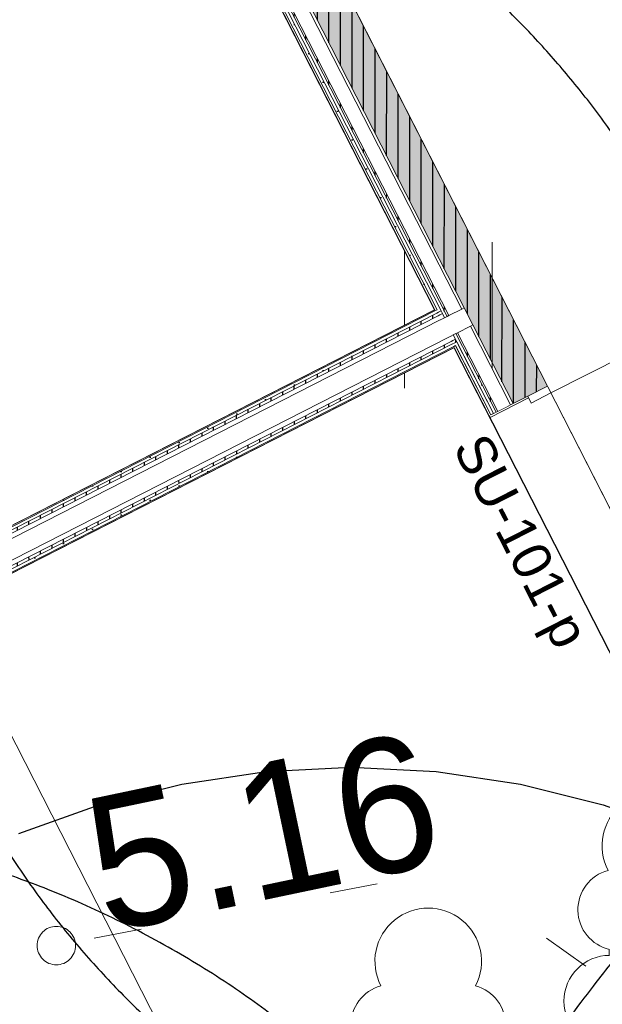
# Model space of a CAD drawing. Header units: metres. Extents: x 538891 to 1080079, y 6588829 to 13178720.
# Tile 691 of 1056: x 539901 to 539904, y 6589204 to 6589209. Entities that reach past the tile are written whole.
import ezdxf

# ---------------------------------------------------------------- set-up
doc = ezdxf.new("R2010")
doc.units = ezdxf.units.M
doc.header["$LTSCALE"] = 0.4
doc.linetypes.add('KOLVIK', pattern=[3.125, 0.625, -2.5])
doc.linetypes.add('Triple Dashed', pattern=[92.604163, 66.145831, -26.458332])
for name, color, linetype in [('AR', 7, 'Continuous'), ('DENDRO', 7, 'Continuous'), ('GEO', 7, 'Continuous')]:
    doc.layers.add(name, color=color, linetype=linetype)
doc.styles.add('Arial', font='arial.ttf')
doc.styles.add('HK Explorer Book', font='txt')
pattern_1 = [(0, (0, 0), (0, 0.075), [1e-05, -0.07499])]
pattern_2 = [(90, (0, 0), (-0.06, 0), [])]

# ---------------------------------------------------------------- blocks, each defined once
blk = doc.blocks.new('LEHTP1')
at = {"color": 252, "linetype": 'Continuous', "lineweight": 9, "true_color": 0x888888}
for p, q in [((-0.48, 1.96), (-0.48, 1.9)), ((0.48, 1.96), (0.48, 1.9)), ((0.48, 0.95), (-0.48, 0.95)), ((0, 0), (0, 0.95)), ((0.76, 0), (0, 0))]:
    blk.add_line(p, q, dxfattribs=at)
for centre, radius, start, end in [((0, 3.04), 0.554, 332.5799, 207.4201), ((-0.38, 2.375), 0.425, 105.2441, 257.079), ((0.38, 2.375), 0.425, 282.921, 74.7559), ((-0.475, 1.425), 0.475, 90, 270), ((0.475, 1.425), 0.475, 270, 90)]:
    blk.add_arc(centre, radius, start, end, dxfattribs=at)
blk = doc.blocks.new('HEIN')
at = {"color": 7, "linetype": 'Continuous', "lineweight": 9}
for p, q in [((-0.455, 0.761), (-0.455, -0.761)), ((0.455, 0.761), (0.455, -0.761))]:
    blk.add_line(p, q, dxfattribs=at)

msp = doc.modelspace()

# ---------------------------------------------------------------- linework, layer by layer
at = {"layer": 'AR', "color": 9, "linetype": 'Continuous', "lineweight": 9, "true_color": 0xc9c5ab, "flags": 128}
msp.add_lwpolyline([(539920.2388, 6589226.8317), (539904.7542, 6589218.9284), (539904.7549, 6589218.927), (539903.9087, 6589218.4951), (539899.2583, 6589216.1239), (539901.2849, 6589212.1533), (539901.6435, 6589211.4507), (539906.6914, 6589201.5605), (539903.1287, 6589199.7421), (539905.1062, 6589195.8676), (539912.5119, 6589199.6474), (539921.3346, 6589204.1506)], dxfattribs=at)
at = {"layer": 'AR', "color": 7, "linetype": 'Continuous', "lineweight": 9, "flags": 128}
msp.add_lwpolyline([(539920.2388, 6589226.8317), (539904.7542, 6589218.9284), (539904.7549, 6589218.927), (539903.9087, 6589218.4951), (539899.2583, 6589216.1239), (539901.2849, 6589212.1533), (539901.6435, 6589211.4507), (539906.6914, 6589201.5605), (539903.1287, 6589199.7421), (539905.1062, 6589195.8676), (539912.5119, 6589199.6474), (539921.3346, 6589204.1506)], dxfattribs=at)
at = {"layer": 'AR', "color": 253, "linetype": 'Continuous', "lineweight": 25, "true_color": 0x989db8, "flags": 128}
for points in [[(539900.3673, 6589213.2032), (539893.8474, 6589209.8754), (539896.7115, 6589204.2641), (539903.2313, 6589207.5918)], [(539899.7142, 6589198.3811), (539902.885, 6589199.9995), (539906.234, 6589201.7088), (539903.3314, 6589207.3959), (539896.8115, 6589204.0681)]]:
    msp.add_lwpolyline(points, close=True, dxfattribs=at)
at = {"layer": 'AR', "color": 7, "linetype": 'Continuous', "lineweight": 9, "flags": 128}
for points in [[(539900.3673, 6589213.2032), (539893.8474, 6589209.8754), (539896.7115, 6589204.2641), (539903.2313, 6589207.5918)], [(539899.7142, 6589198.3811), (539902.885, 6589199.9995), (539906.234, 6589201.7088), (539903.3314, 6589207.3959), (539896.8115, 6589204.0681)]]:
    msp.add_lwpolyline(points, close=True, dxfattribs=at)
at = {"layer": 'DENDRO', "color": 82, "linetype": 'Continuous', "lineweight": 25, "true_color": 0x33cc00, "flags": 128}
msp.add_lwpolyline([(539901.0668, 6589204.8667), (539901.4842, 6589205.016), (539901.9141, 6589205.1237), (539902.3526, 6589205.1888), (539902.7953, 6589205.2105), (539903.238, 6589205.1888), (539903.6765, 6589205.1237), (539904.1064, 6589205.016), (539904.5238, 6589204.8667), (539904.9245, 6589204.6772), (539905.3046, 6589204.4493), (539905.6607, 6589204.1853), (539905.9891, 6589203.8876), (539906.2867, 6589203.5592), (539906.5508, 6589203.2032), (539906.7787, 6589202.823), (539906.9682, 6589202.4223), (539907.1175, 6589202.005), (539907.2252, 6589201.575), (539907.2902, 6589201.1366), (539907.312, 6589200.6938), (539907.2902, 6589200.2511), (539907.2252, 6589199.8127)], dxfattribs=at)
at = {"layer": 'DENDRO', "color": 30, "linetype": 'Continuous', "lineweight": 25, "true_color": 0xff7f00}
for points in [[(539906.518, 6589202.9189), (539905.3568, 6589202.4966), (539902.9154, 6589202.9171), (539901.0093, 6589204.4902), (539900.1493, 6589206.7942), (539900.5657, 6589209.2118), (539902.1471, 6589211.0953), (539904.4696, 6589211.9399), (539906.911, 6589211.5194), (539908.817, 6589209.9464), (539909.6771, 6589207.6424), (539909.2606, 6589205.2247), (539907.6793, 6589203.3412), (539906.518, 6589202.9189)], [(539900.2164, 6589203.3489), (539899.4326, 6589204.0302), (539898.4991, 6589206.0158), (539898.4499, 6589208.0922), (539899.2982, 6589209.7032), (539900.8166, 6589210.4171), (539902.5983, 6589210.0426), (539904.1659, 6589208.68), (539905.0994, 6589206.6944), (539905.1486, 6589204.618), (539904.3004, 6589203.007), (539902.782, 6589202.2931), (539901.0003, 6589202.6676), (539900.2164, 6589203.3489)]]:
    msp.add_open_spline(points, degree=2, dxfattribs=at)
at = {"layer": 'DENDRO', "color": 25, "linetype": 'Continuous', "lineweight": 25, "true_color": 0x995f4c}
msp.add_open_spline([(539909.0133, 6589206.4397), (539909.0059, 6589206.449), (539908.9984, 6589206.4583), (539908.8303, 6589206.6725), (539908.0329, 6589206.7592), (539907.1401, 6589206.4823), (539906.4488, 6589206.1529), (539905.7127, 6589205.687), (539905.0017, 6589205.1175), (539904.3862, 6589204.5008), (539903.6808, 6589203.5874), (539903.3609, 6589202.6865), (539903.4341, 6589202.2209), (539903.6158, 6589201.9387), (539903.991, 6589201.7965), (539904.5268, 6589201.7428), (539905.4197, 6589202.0196), (539906.111, 6589202.349), (539906.8471, 6589202.8149), (539907.5581, 6589203.3844), (539908.1736, 6589204.0011), (539908.6455, 6589204.6034), (539909.1724, 6589205.5509), (539909.1595, 6589206.2418), (539909.0282, 6589206.4212), (539909.0207, 6589206.4304), (539909.0133, 6589206.4397)], degree=2, knots=[0, 0, 0, 0.002071, 0.002071, 0.049471, 0.09687, 0.14427, 0.19167, 0.239069, 0.286469, 0.333868, 0.381268, 0.428668, 0.476067, 0.523467, 0.570866, 0.618266, 0.665666, 0.713065, 0.760465, 0.807864, 0.855264, 0.902664, 0.950063, 0.997463, 0.997463, 1, 1, 1], dxfattribs=at)
msp.add_open_spline([(539901.8207, 6589202.1825), (539901.2913, 6589202.3046), (539900.2111, 6589202.8626), (539899.3992, 6589203.5848), (539899.073, 6589204.2778), (539899.3199, 6589204.7557), (539900.0738, 6589204.8907), (539901.1327, 6589204.6464), (539902.2128, 6589204.0884), (539903.0247, 6589203.3662), (539903.3509, 6589202.6733), (539903.104, 6589202.1953), (539902.3501, 6589202.0603), (539901.8207, 6589202.1825)], degree=2, dxfattribs=at)
at = {"layer": 'GEO', "color": 252, "linetype": 'KOLVIK', "lineweight": 9, "true_color": 0x888888, "flags": 128}
msp.add_lwpolyline([(539898.484, 6589194.3938), (539903.328, 6589195.138), (539906.58, 6589196.407), (539907.1162, 6589200.8591), (539905.771, 6589202.935), (539903.308, 6589204.677), (539901.262, 6589204.283), (539898.737, 6589200.131), (539897.4185, 6589198.9886), (539897.1787, 6589197.9302)], dxfattribs=at)
at = {"layer": 'GEO', "color": 8, "linetype": 'Continuous', "lineweight": 9, "true_color": 0x7d7d7d, "flags": 128}
msp.add_lwpolyline([(539901.362, 6589204.283), (539901.3615, 6589204.2732), (539901.3601, 6589204.2635), (539901.3577, 6589204.254), (539901.3544, 6589204.2447), (539901.3502, 6589204.2359), (539901.3451, 6589204.2274), (539901.3393, 6589204.2196), (539901.3327, 6589204.2123), (539901.3254, 6589204.2057), (539901.3176, 6589204.1999), (539901.3091, 6589204.1948), (539901.3003, 6589204.1906), (539901.291, 6589204.1873), (539901.2815, 6589204.1849), (539901.2718, 6589204.1835), (539901.262, 6589204.183), (539901.2522, 6589204.1835), (539901.2425, 6589204.1849), (539901.233, 6589204.1873), (539901.2237, 6589204.1906), (539901.2149, 6589204.1948), (539901.2064, 6589204.1999), (539901.1986, 6589204.2057), (539901.1913, 6589204.2123), (539901.1847, 6589204.2196), (539901.1789, 6589204.2274), (539901.1738, 6589204.2359), (539901.1696, 6589204.2447), (539901.1663, 6589204.254), (539901.1639, 6589204.2635), (539901.1625, 6589204.2732), (539901.162, 6589204.283), (539901.1625, 6589204.2928), (539901.1639, 6589204.3025), (539901.1663, 6589204.312), (539901.1696, 6589204.3213), (539901.1738, 6589204.3301), (539901.1789, 6589204.3386), (539901.1847, 6589204.3464), (539901.1913, 6589204.3537), (539901.1986, 6589204.3603), (539901.2064, 6589204.3661), (539901.2149, 6589204.3712), (539901.2237, 6589204.3754), (539901.233, 6589204.3787), (539901.2425, 6589204.3811), (539901.2522, 6589204.3825), (539901.262, 6589204.383), (539901.2718, 6589204.3825), (539901.2815, 6589204.3811), (539901.291, 6589204.3787), (539901.3003, 6589204.3754), (539901.3091, 6589204.3712), (539901.3176, 6589204.3661), (539901.3254, 6589204.3603), (539901.3327, 6589204.3537), (539901.3393, 6589204.3464), (539901.3451, 6589204.3386), (539901.3502, 6589204.3301), (539901.3544, 6589204.3213), (539901.3577, 6589204.312), (539901.3601, 6589204.3025), (539901.3615, 6589204.2928)], close=True, dxfattribs=at)

# ---------------------------------------------------------------- block references
at = {"layer": 'GEO', "color": 8, "true_color": 0x7d7d7d, "xscale": 0.5, "yscale": 0.5, "zscale": 0.5}
for name, p in [('HEIN', (539903.3003, 6589207.5635)), ('LEHTP1', (539904.377, 6589203.282)), ('LEHTP1', (539903.196, 6589202.681))]:
    msp.add_blockref(name, p, dxfattribs=at)

# ---------------------------------------------------------------- texts
at = {"layer": 'GEO', "color": 8, "true_color": 0x7d7d7d, "insert": (539901.262, 6589204.283), "char_height": 0.7, "attachment_point": 7, "rotation": 11.8506, "line_spacing_factor": 0.25, "style": 'HK Explorer Book'}
msp.add_mtext(' 5.16', dxfattribs=at)

# ---------------------------------------------------------------- next in the draw order: wipeouts: each hides what was drawn before it
at = {"color": 255, "linetype": 'Continuous', "lineweight": 5}
msp.add_wipeout([(539903.3223, 6589207.4137), (539903.3291, 6589207.4003), (539903.338, 6589207.4049), (539903.3312, 6589207.4182)], dxfattribs=at).dxf.layer = 'AR'

# ---------------------------------------------------------------- next in the draw order: hatches: boundary and pattern name
at = {"layer": 'AR', "linetype": 'Continuous', "lineweight": 25, "true_color": 0x848484}
h = msp.add_hatch(dxfattribs=at)
h.set_pattern_fill('GYPSUM_0001', color=252, style=0, pattern_type=2)
h.set_pattern_definition(pattern_1)
h.paths.add_polyline_path([(539903.3223, 6589207.4137), (539903.3291, 6589207.4003), (539903.338, 6589207.4049), (539903.3312, 6589207.4182)])

# ---------------------------------------------------------------- next in the draw order: wipeouts: each hides what was drawn before it
at = {"color": 255, "linetype": 'Continuous', "lineweight": 5}
msp.add_wipeout([(539903.3154, 6589207.427), (539903.3223, 6589207.4137), (539903.3312, 6589207.4182), (539903.3243, 6589207.4316)], dxfattribs=at).dxf.layer = 'AR'

# ---------------------------------------------------------------- next in the draw order: hatches: boundary and pattern name
at = {"layer": 'AR', "linetype": 'Continuous', "lineweight": 25, "true_color": 0x848484}
h = msp.add_hatch(dxfattribs=at)
h.set_pattern_fill('PLYWOOD_0001', color=252, style=0, pattern_type=2)
h.set_pattern_definition(pattern_2)
h.paths.add_polyline_path([(539903.3154, 6589207.427), (539903.3223, 6589207.4137), (539903.3312, 6589207.4182), (539903.3243, 6589207.4316)])

# ---------------------------------------------------------------- next in the draw order: wipeouts: each hides what was drawn before it
at = {"color": 255, "linetype": 'Continuous', "lineweight": 5}
msp.add_wipeout([(539903.3041, 6589207.4493), (539903.3154, 6589207.427), (539903.3243, 6589207.4316), (539903.313, 6589207.4538)], dxfattribs=at).dxf.layer = 'AR'

# ---------------------------------------------------------------- next in the draw order: wipeouts: each hides what was drawn before it
msp.add_wipeout([(539903.2586, 6589207.5384), (539903.3041, 6589207.4493), (539903.313, 6589207.4538), (539903.2675, 6589207.5429)], dxfattribs=at).dxf.layer = 'AR'

# ---------------------------------------------------------------- next in the draw order: wipeouts: each hides what was drawn before it
for points in [[(539903.2473, 6589207.5606), (539903.2586, 6589207.5384), (539903.2675, 6589207.5429), (539903.2562, 6589207.5652)], [(539903.3243, 6589207.4316), (539903.3312, 6589207.4182), (539903.3445, 6589207.425), (539903.3377, 6589207.4384)]]:
    msp.add_wipeout(points, dxfattribs=at).dxf.layer = 'AR'

# ---------------------------------------------------------------- next in the draw order: hatches: boundary and pattern name
at = {"layer": 'AR', "linetype": 'Continuous', "lineweight": 25, "true_color": 0x848484}
h = msp.add_hatch(dxfattribs=at)
h.set_pattern_fill('PLYWOOD_0001', color=252, style=0, pattern_type=2)
h.set_pattern_definition(pattern_2)
h.paths.add_polyline_path([(539903.3243, 6589207.4316), (539903.3312, 6589207.4182), (539903.3445, 6589207.425), (539903.3377, 6589207.4384)])

# ---------------------------------------------------------------- next in the draw order: wipeouts: each hides what was drawn before it
at = {"color": 255, "linetype": 'Continuous', "lineweight": 5}
msp.add_wipeout([(539903.2404, 6589207.574), (539903.2473, 6589207.5606), (539903.2562, 6589207.5652), (539903.2493, 6589207.5785)], dxfattribs=at).dxf.layer = 'AR'

# ---------------------------------------------------------------- next in the draw order: hatches: boundary and pattern name
at = {"layer": 'AR', "linetype": 'Continuous', "lineweight": 25, "true_color": 0x848484}
h = msp.add_hatch(dxfattribs=at)
h.set_pattern_fill('PLYWOOD_0001', color=252, style=0, pattern_type=2)
h.set_pattern_definition(pattern_2)
h.paths.add_polyline_path([(539903.2404, 6589207.574), (539903.2473, 6589207.5606), (539903.2562, 6589207.5652), (539903.2493, 6589207.5785)])

# ---------------------------------------------------------------- next in the draw order: wipeouts: each hides what was drawn before it
at = {"color": 255, "linetype": 'Continuous', "lineweight": 5}
for points in [[(539903.313, 6589207.4538), (539903.3243, 6589207.4316), (539903.3377, 6589207.4384), (539903.3263, 6589207.4607)], [(539896.8115, 6589204.0681), (539903.3314, 6589207.3959), (539903.3291, 6589207.4003), (539896.8092, 6589204.0726)]]:
    msp.add_wipeout(points, dxfattribs=at).dxf.layer = 'AR'

# ---------------------------------------------------------------- next in the draw order: wipeouts: each hides what was drawn before it
for points in [[(539903.2336, 6589207.5874), (539903.2404, 6589207.574), (539903.2493, 6589207.5785), (539903.2425, 6589207.5919)], [(539896.8092, 6589204.0726), (539903.3291, 6589207.4003), (539903.3223, 6589207.4137), (539896.8024, 6589204.0859)]]:
    msp.add_wipeout(points, dxfattribs=at).dxf.layer = 'AR'

# ---------------------------------------------------------------- next in the draw order: hatches: boundary and pattern name
at = {"layer": 'AR', "linetype": 'Continuous', "lineweight": 25, "true_color": 0x848484}
h = msp.add_hatch(dxfattribs=at)
h.set_pattern_fill('GYPSUM_0001', color=252, style=0, pattern_type=2)
h.set_pattern_definition(pattern_1)
h.paths.add_polyline_path([(539903.2336, 6589207.5874), (539903.2404, 6589207.574), (539903.2493, 6589207.5785), (539903.2425, 6589207.5919)])
h = msp.add_hatch(dxfattribs=at)
h.set_pattern_fill('GYPSUM_0001', color=252, style=0, pattern_type=2)
h.set_pattern_definition(pattern_1)
h.paths.add_polyline_path([(539896.8092, 6589204.0726), (539903.3291, 6589207.4003), (539903.3223, 6589207.4137), (539896.8024, 6589204.0859)])

# ---------------------------------------------------------------- next in the draw order: wipeouts: each hides what was drawn before it
at = {"color": 255, "linetype": 'Continuous', "lineweight": 5}
for points in [[(539903.2675, 6589207.5429), (539903.313, 6589207.4538), (539903.3263, 6589207.4607), (539903.2809, 6589207.5497)], [(539896.8024, 6589204.0859), (539903.3223, 6589207.4137), (539903.3154, 6589207.427), (539896.7956, 6589204.0993)]]:
    msp.add_wipeout(points, dxfattribs=at).dxf.layer = 'AR'

# ---------------------------------------------------------------- next in the draw order: hatches: boundary and pattern name
at = {"layer": 'AR', "linetype": 'Continuous', "lineweight": 25, "true_color": 0x848484}
h = msp.add_hatch(dxfattribs=at)
h.set_pattern_fill('PLYWOOD_0001', color=252, style=0, pattern_type=2)
h.set_pattern_definition(pattern_2)
h.paths.add_polyline_path([(539896.8024, 6589204.0859), (539903.3223, 6589207.4137), (539903.3154, 6589207.427), (539896.7956, 6589204.0993)])

# ---------------------------------------------------------------- next in the draw order: texts
at = {"layer": 'AR', "color": 7, "insert": (539903.4993, 6589206.9665), "char_height": 0.2, "attachment_point": 1, "rotation": 297.0398, "line_spacing_factor": 1.004016, "style": 'Arial'}
msp.add_mtext('SU-101-p', dxfattribs=at)

# ---------------------------------------------------------------- next in the draw order: wipeouts: each hides what was drawn before it
at = {"color": 255, "linetype": 'Continuous', "lineweight": 5}
msp.add_wipeout([(539903.2562, 6589207.5652), (539903.2675, 6589207.5429), (539903.2809, 6589207.5497), (539903.2695, 6589207.572)], dxfattribs=at).dxf.layer = 'AR'

# ---------------------------------------------------------------- next in the draw order: wipeouts: each hides what was drawn before it
msp.add_wipeout([(539903.2493, 6589207.5785), (539903.2562, 6589207.5652), (539903.2695, 6589207.572), (539903.2627, 6589207.5854)], dxfattribs=at).dxf.layer = 'AR'

# ---------------------------------------------------------------- next in the draw order: hatches: boundary and pattern name
at = {"layer": 'AR', "linetype": 'Continuous', "lineweight": 25, "true_color": 0x848484}
h = msp.add_hatch(dxfattribs=at)
h.set_pattern_fill('PLYWOOD_0001', color=252, style=0, pattern_type=2)
h.set_pattern_definition(pattern_2)
h.paths.add_polyline_path([(539903.2493, 6589207.5785), (539903.2562, 6589207.5652), (539903.2695, 6589207.572), (539903.2627, 6589207.5854)])

# ---------------------------------------------------------------- next in the draw order: wipeouts: each hides what was drawn before it
at = {"color": 255, "linetype": 'Continuous', "lineweight": 5}
msp.add_wipeout([(539903.2809, 6589207.5497), (539903.3263, 6589207.4607), (539903.3397, 6589207.4675), (539903.2942, 6589207.5566)], dxfattribs=at).dxf.layer = 'AR'

# ---------------------------------------------------------------- next in the draw order: wipeouts: each hides what was drawn before it
msp.add_wipeout([(539903.2942, 6589207.5566), (539903.3397, 6589207.4675), (539903.3486, 6589207.472), (539903.3032, 6589207.5611)], dxfattribs=at).dxf.layer = 'AR'

# ---------------------------------------------------------------- next in the draw order: wipeouts: each hides what was drawn before it
msp.add_wipeout([(539903.3032, 6589207.5611), (539903.3486, 6589207.472), (539903.4154, 6589207.5061), (539903.37, 6589207.5952)], dxfattribs=at).dxf.layer = 'AR'

# ---------------------------------------------------------------- next in the draw order: wipeouts: each hides what was drawn before it
for points in [[(539903.37, 6589207.5952), (539903.4154, 6589207.5061), (539903.4288, 6589207.5129), (539903.3833, 6589207.602)], [(539896.7956, 6589204.0993), (539903.3154, 6589207.427), (539903.3041, 6589207.4493), (539896.7842, 6589204.1216)]]:
    msp.add_wipeout(points, dxfattribs=at).dxf.layer = 'AR'

# ---------------------------------------------------------------- next in the draw order: linework, layer by layer
at = {"layer": 'AR', "color": 7, "linetype": 'Continuous', "lineweight": 9}
for p, q in [((539903.3833, 6589207.602), (539903.37, 6589207.5952)), ((539903.4288, 6589207.5129), (539903.3833, 6589207.602)), ((539903.4154, 6589207.5061), (539903.4288, 6589207.5129)), ((539903.3397, 6589207.4675), (539903.3486, 6589207.472)), ((539903.3486, 6589207.472), (539903.4154, 6589207.5061)), ((539903.3312, 6589207.4182), (539903.3445, 6589207.425)), ((539903.3445, 6589207.425), (539903.3377, 6589207.4384))]:
    msp.add_line(p, q, dxfattribs=at)

# ---------------------------------------------------------------- next in the draw order: wipeouts: each hides what was drawn before it
at = {"color": 255, "linetype": 'Continuous', "lineweight": 5}
msp.add_wipeout([(539903.2313, 6589207.5918), (539896.7115, 6589204.2641), (539896.7138, 6589204.2596), (539903.2336, 6589207.5874)], dxfattribs=at).dxf.layer = 'AR'

# ---------------------------------------------------------------- next in the draw order: wipeouts: each hides what was drawn before it
msp.add_wipeout([(539903.2336, 6589207.5874), (539896.7138, 6589204.2596), (539896.7206, 6589204.2463), (539903.2404, 6589207.574)], dxfattribs=at).dxf.layer = 'AR'

# ---------------------------------------------------------------- next in the draw order: hatches: boundary and pattern name
at = {"layer": 'AR', "linetype": 'Continuous', "lineweight": 25, "true_color": 0x848484}
h = msp.add_hatch(dxfattribs=at)
h.set_pattern_fill('GYPSUM_0001', color=252, style=0, pattern_type=2)
h.set_pattern_definition(pattern_1)
h.paths.add_polyline_path([(539903.2336, 6589207.5874), (539896.7138, 6589204.2596), (539896.7206, 6589204.2463), (539903.2404, 6589207.574)])

# ---------------------------------------------------------------- next in the draw order: wipeouts: each hides what was drawn before it
at = {"color": 255, "linetype": 'Continuous', "lineweight": 5}
msp.add_wipeout([(539903.2404, 6589207.574), (539896.7206, 6589204.2463), (539896.7274, 6589204.2329), (539903.2473, 6589207.5606)], dxfattribs=at).dxf.layer = 'AR'

# ---------------------------------------------------------------- next in the draw order: hatches: boundary and pattern name
at = {"layer": 'AR', "linetype": 'Continuous', "lineweight": 25, "true_color": 0x848484}
h = msp.add_hatch(dxfattribs=at)
h.set_pattern_fill('PLYWOOD_0001', color=252, style=0, pattern_type=2)
h.set_pattern_definition(pattern_2)
h.paths.add_polyline_path([(539903.2404, 6589207.574), (539896.7206, 6589204.2463), (539896.7274, 6589204.2329), (539903.2473, 6589207.5606)])

# ---------------------------------------------------------------- next in the draw order: linework, layer by layer
at = {"layer": 'AR', "color": 7, "linetype": 'Continuous', "lineweight": 9}
msp.add_line((539903.2425, 6589207.5919), (539903.2336, 6589207.5874), dxfattribs=at)

# ---------------------------------------------------------------- next in the draw order: wipeouts: each hides what was drawn before it
at = {"color": 255, "linetype": 'Continuous', "lineweight": 5}
msp.add_wipeout([(539903.2473, 6589207.5606), (539896.7274, 6589204.2329), (539896.7388, 6589204.2106), (539903.2586, 6589207.5384)], dxfattribs=at).dxf.layer = 'AR'

# ---------------------------------------------------------------- next in the draw order: linework, layer by layer
at = {"layer": 'AR', "color": 7, "linetype": 'Continuous', "lineweight": 9}
for p, q in [((539903.2493, 6589207.5785), (539903.2404, 6589207.574)), ((539903.2627, 6589207.5854), (539903.2493, 6589207.5785)), ((539903.2695, 6589207.572), (539903.2562, 6589207.5652)), ((539903.2695, 6589207.572), (539903.2627, 6589207.5854))]:
    msp.add_line(p, q, dxfattribs=at)

# ---------------------------------------------------------------- next in the draw order: wipeouts: each hides what was drawn before it
at = {"color": 255, "linetype": 'Continuous', "lineweight": 5}
msp.add_wipeout([(539896.7842, 6589204.1216), (539903.3041, 6589207.4493), (539903.2586, 6589207.5384), (539896.7388, 6589204.2106)], dxfattribs=at).dxf.layer = 'AR'

# ---------------------------------------------------------------- next in the draw order: linework, layer by layer
at = {"layer": 'AR', "color": 7, "linetype": 'Continuous', "lineweight": 9}
for p, q in [((539903.2313, 6589207.5918), (539896.7115, 6589204.2641)), ((539903.2336, 6589207.5874), (539896.7138, 6589204.2596)), ((539903.2404, 6589207.574), (539896.7206, 6589204.2463)), ((539903.2562, 6589207.5652), (539903.2473, 6589207.5606)), ((539903.2809, 6589207.5497), (539903.2695, 6589207.572)), ((539903.37, 6589207.5952), (539903.3032, 6589207.5611)), ((539903.2473, 6589207.5606), (539896.7274, 6589204.2329)), ((539903.2586, 6589207.5384), (539896.7388, 6589204.2106)), ((539903.2675, 6589207.5429), (539903.2586, 6589207.5384)), ((539903.2809, 6589207.5497), (539903.2675, 6589207.5429)), ((539903.2942, 6589207.5566), (539903.2809, 6589207.5497)), ((539903.3032, 6589207.5611), (539903.2942, 6589207.5566)), ((539903.313, 6589207.4538), (539903.3263, 6589207.4607)), ((539903.3263, 6589207.4607), (539903.3397, 6589207.4675)), ((539903.3377, 6589207.4384), (539903.3263, 6589207.4607)), ((539896.7842, 6589204.1216), (539903.3041, 6589207.4493)), ((539896.7956, 6589204.0993), (539903.3154, 6589207.427)), ((539896.8024, 6589204.0859), (539903.3223, 6589207.4137)), ((539903.3041, 6589207.4493), (539903.313, 6589207.4538)), ((539903.3154, 6589207.427), (539903.3243, 6589207.4316)), ((539903.3223, 6589207.4137), (539903.3312, 6589207.4182)), ((539903.3243, 6589207.4316), (539903.3377, 6589207.4384)), ((539896.8092, 6589204.0726), (539903.3291, 6589207.4003)), ((539896.8115, 6589204.0681), (539903.3314, 6589207.3959)), ((539903.3291, 6589207.4003), (539903.338, 6589207.4049))]:
    msp.add_line(p, q, dxfattribs=at)

# ---------------------------------------------------------------- next in the draw order: wipeouts: each hides what was drawn before it
at = {"color": 255, "linetype": 'Continuous', "lineweight": 5}
for points in [[(539903.2313, 6589207.5918), (539903.2336, 6589207.5874), (539903.2425, 6589207.5919), (539903.2402, 6589207.5964)], [(539903.5132, 6589207.0396), (539903.5221, 6589207.0441), (539903.3403, 6589207.4004), (539903.3314, 6589207.3959)]]:
    msp.add_wipeout(points, dxfattribs=at).dxf.layer = 'AR'

# ---------------------------------------------------------------- next in the draw order: wipeouts: each hides what was drawn before it
for points in [[(539903.2402, 6589207.5964), (539901.1922, 6589211.6089), (539901.1833, 6589211.6044), (539903.2313, 6589207.5918)], [(539903.3291, 6589207.4003), (539903.3314, 6589207.3959), (539903.3403, 6589207.4004), (539903.338, 6589207.4049)]]:
    msp.add_wipeout(points, dxfattribs=at).dxf.layer = 'AR'

# ---------------------------------------------------------------- next in the draw order: wipeouts: each hides what was drawn before it
for points in [[(539903.2425, 6589207.5919), (539903.2493, 6589207.5785), (539903.2627, 6589207.5854), (539903.2559, 6589207.5987)], [(539903.338, 6589207.4049), (539903.5221, 6589207.0441), (539903.5355, 6589207.0509), (539903.3513, 6589207.4117)]]:
    msp.add_wipeout(points, dxfattribs=at).dxf.layer = 'AR'

# ---------------------------------------------------------------- next in the draw order: hatches: boundary and pattern name
at = {"layer": 'AR', "linetype": 'Continuous', "lineweight": 25, "true_color": 0x848484}
h = msp.add_hatch(dxfattribs=at)
h.set_pattern_fill('GYPSUM_0001', color=252, style=0, pattern_type=2)
h.set_pattern_definition(pattern_1)
h.paths.add_polyline_path([(539903.2425, 6589207.5919), (539903.2493, 6589207.5785), (539903.2627, 6589207.5854), (539903.2559, 6589207.5987)])
h = msp.add_hatch(dxfattribs=at)
h.set_pattern_fill('GYPSUM_0001', color=252, style=0, pattern_type=2)
h.set_pattern_definition(pattern_1)
h.paths.add_polyline_path([(539903.338, 6589207.4049), (539903.5221, 6589207.0441), (539903.5355, 6589207.0509), (539903.3513, 6589207.4117)])

# ---------------------------------------------------------------- next in the draw order: wipeouts: each hides what was drawn before it
at = {"color": 255, "linetype": 'Continuous', "lineweight": 5}
for points in [[(539903.2425, 6589207.5919), (539903.2559, 6589207.5987), (539901.2056, 6589211.6157), (539901.1922, 6589211.6089)], [(539903.3312, 6589207.4182), (539903.338, 6589207.4049), (539903.3513, 6589207.4117), (539903.3445, 6589207.425)]]:
    msp.add_wipeout(points, dxfattribs=at).dxf.layer = 'AR'

# ---------------------------------------------------------------- next in the draw order: hatches: boundary and pattern name
at = {"layer": 'AR', "linetype": 'Continuous', "lineweight": 25, "true_color": 0x848484}
h = msp.add_hatch(dxfattribs=at)
h.set_pattern_fill('GYPSUM_0001', color=252, style=0, pattern_type=2)
h.set_pattern_definition(pattern_1)
h.paths.add_polyline_path([(539903.2425, 6589207.5919), (539903.2559, 6589207.5987), (539901.2056, 6589211.6157), (539901.1922, 6589211.6089)])
h = msp.add_hatch(dxfattribs=at)
h.set_pattern_fill('GYPSUM_0001', color=252, style=0, pattern_type=2)
h.set_pattern_definition(pattern_1)
h.paths.add_polyline_path([(539903.3312, 6589207.4182), (539903.338, 6589207.4049), (539903.3513, 6589207.4117), (539903.3445, 6589207.425)])

# ---------------------------------------------------------------- next in the draw order: wipeouts: each hides what was drawn before it
at = {"color": 255, "linetype": 'Continuous', "lineweight": 5}
for points in [[(539903.2942, 6589207.5566), (539901.2189, 6589211.6226), (539901.2056, 6589211.6157), (539903.2809, 6589207.5497)], [(539903.3263, 6589207.4607), (539903.5355, 6589207.0509), (539903.5488, 6589207.0578), (539903.3397, 6589207.4675)]]:
    msp.add_wipeout(points, dxfattribs=at).dxf.layer = 'AR'

# ---------------------------------------------------------------- next in the draw order: hatches: boundary and pattern name
at = {"layer": 'AR', "linetype": 'Continuous', "lineweight": 25, "true_color": 0x848484}
h = msp.add_hatch(dxfattribs=at)
h.set_pattern_fill('GYPSUM_0001', color=252, style=0, pattern_type=2)
h.set_pattern_definition(pattern_1)
h.paths.add_polyline_path([(539903.2942, 6589207.5566), (539901.2189, 6589211.6226), (539901.2056, 6589211.6157), (539903.2809, 6589207.5497)])
h = msp.add_hatch(dxfattribs=at)
h.set_pattern_fill('GYPSUM_0001', color=252, style=0, pattern_type=2)
h.set_pattern_definition(pattern_1)
h.paths.add_polyline_path([(539903.3263, 6589207.4607), (539903.5355, 6589207.0509), (539903.5488, 6589207.0578), (539903.3397, 6589207.4675)])

# ---------------------------------------------------------------- next in the draw order: wipeouts: each hides what was drawn before it
at = {"color": 255, "linetype": 'Continuous', "lineweight": 5}
for points in [[(539903.3032, 6589207.5611), (539901.2279, 6589211.6271), (539901.2189, 6589211.6226), (539903.2942, 6589207.5566)], [(539903.3397, 6589207.4675), (539903.5488, 6589207.0578), (539903.5577, 6589207.0623), (539903.3486, 6589207.472)]]:
    msp.add_wipeout(points, dxfattribs=at).dxf.layer = 'AR'

# ---------------------------------------------------------------- next in the draw order: hatches: boundary and pattern name
at = {"layer": 'AR', "linetype": 'Continuous', "lineweight": 25, "true_color": 0x848484}
h = msp.add_hatch(dxfattribs=at)
h.set_pattern_fill('PLYWOOD_0001', color=252, style=0, pattern_type=2)
h.set_pattern_definition(pattern_2)
h.paths.add_polyline_path([(539903.3032, 6589207.5611), (539901.2279, 6589211.6271), (539901.2189, 6589211.6226), (539903.2942, 6589207.5566)])
h = msp.add_hatch(dxfattribs=at)
h.set_pattern_fill('PLYWOOD_0001', color=252, style=0, pattern_type=2)
h.set_pattern_definition(pattern_2)
h.paths.add_polyline_path([(539903.3397, 6589207.4675), (539903.5488, 6589207.0578), (539903.5577, 6589207.0623), (539903.3486, 6589207.472)])

# ---------------------------------------------------------------- next in the draw order: wipeouts: each hides what was drawn before it
at = {"color": 255, "linetype": 'Continuous', "lineweight": 5}
for points in [[(539903.37, 6589207.5952), (539901.2947, 6589211.6612), (539901.2279, 6589211.6271), (539903.3032, 6589207.5611)], [(539903.3486, 6589207.472), (539903.5577, 6589207.0623), (539903.6245, 6589207.0964), (539903.4154, 6589207.5061)]]:
    msp.add_wipeout(points, dxfattribs=at).dxf.layer = 'AR'

# ---------------------------------------------------------------- next in the draw order: hatches: boundary and pattern name
at = {"layer": 'AR', "linetype": 'Continuous', "lineweight": 0, "true_color": 0xcccccc}
msp.add_hatch(color=254, dxfattribs=at).paths.add_polyline_path([(539903.816, 6589207.1941), (539901.4862, 6589211.7589), (539901.3837, 6589211.7067), (539901.308, 6589211.668), (539903.6379, 6589207.1032), (539903.7136, 6589207.1419)])
at = {"layer": 'AR', "linetype": 'Continuous', "lineweight": 25, "true_color": 0x848484}
h = msp.add_hatch(dxfattribs=at)
h.set_pattern_fill('PLYWOOD_0001', color=252, style=0, pattern_type=2)
h.set_pattern_definition(pattern_2)
h.paths.add_polyline_path([(539903.816, 6589207.1941), (539901.4862, 6589211.7589), (539901.3837, 6589211.7067), (539901.308, 6589211.668), (539903.6379, 6589207.1032), (539903.7136, 6589207.1419)])

# ---------------------------------------------------------------- next in the draw order: linework, layer by layer
at = {"layer": 'AR', "color": 7, "linetype": 'Continuous', "lineweight": 9}
for p, q in [((539903.816, 6589207.1941), (539901.4862, 6589211.7589)), ((539901.2947, 6589211.6612), (539903.37, 6589207.5952)), ((539901.308, 6589211.668), (539903.3833, 6589207.602)), ((539901.2056, 6589211.6157), (539903.2627, 6589207.5854)), ((539901.2189, 6589211.6226), (539903.2942, 6589207.5566)), ((539901.2279, 6589211.6271), (539903.3032, 6589207.5611)), ((539901.1833, 6589211.6044), (539903.2313, 6589207.5918)), ((539901.1922, 6589211.6089), (539903.2425, 6589207.5919)), ((539903.2425, 6589207.5919), (539903.2336, 6589207.5874)), ((539903.2627, 6589207.5854), (539903.2493, 6589207.5785)), ((539903.2695, 6589207.572), (539903.2627, 6589207.5854)), ((539903.2809, 6589207.5497), (539903.2695, 6589207.572)), ((539903.37, 6589207.5952), (539903.3032, 6589207.5611)), ((539903.3833, 6589207.602), (539903.37, 6589207.5952)), ((539903.4288, 6589207.5129), (539903.3833, 6589207.602)), ((539903.2942, 6589207.5566), (539903.2809, 6589207.5497)), ((539903.3032, 6589207.5611), (539903.2942, 6589207.5566)), ((539903.4154, 6589207.5061), (539903.4288, 6589207.5129)), ((539903.3263, 6589207.4607), (539903.3397, 6589207.4675)), ((539903.3377, 6589207.4384), (539903.3263, 6589207.4607)), ((539903.3397, 6589207.4675), (539903.3486, 6589207.472)), ((539903.3486, 6589207.472), (539903.4154, 6589207.5061)), ((539903.3312, 6589207.4182), (539903.3445, 6589207.425)), ((539903.3445, 6589207.425), (539903.3377, 6589207.4384)), ((539903.3291, 6589207.4003), (539903.338, 6589207.4049))]:
    msp.add_line(p, q, dxfattribs=at)

# ---------------------------------------------------------------- next in the draw order: wipeouts: each hides what was drawn before it
at = {"color": 255, "linetype": 'Continuous', "lineweight": 5}
msp.add_wipeout([(539903.5177, 6589207.0307), (539903.7181, 6589207.133), (539903.7136, 6589207.1419), (539903.5221, 6589207.0441), (539903.5132, 6589207.0396)], dxfattribs=at).dxf.layer = 'AR'

# ---------------------------------------------------------------- next in the draw order: linework, layer by layer
at = {"layer": 'AR', "color": 7, "linetype": 'Continuous', "lineweight": 9}
for p, q in [((539903.4288, 6589207.5129), (539903.6379, 6589207.1032)), ((539903.3397, 6589207.4675), (539903.5488, 6589207.0578)), ((539903.3486, 6589207.472), (539903.5577, 6589207.0623)), ((539903.4154, 6589207.5061), (539903.6245, 6589207.0964)), ((539903.3445, 6589207.425), (539903.5355, 6589207.0509)), ((539903.3314, 6589207.3959), (539903.5132, 6589207.0396)), ((539903.338, 6589207.4049), (539903.5221, 6589207.0441)), ((539903.816, 6589207.1941), (539903.7136, 6589207.1419)), ((539903.7181, 6589207.133), (539903.5177, 6589207.0307)), ((539903.5221, 6589207.0441), (539903.7136, 6589207.1419)), ((539903.7136, 6589207.1419), (539903.7181, 6589207.133)), ((539903.5132, 6589207.0396), (539903.5177, 6589207.0307)), ((539903.5132, 6589207.0396), (539903.5177, 6589207.0307))]:
    msp.add_line(p, q, dxfattribs=at)

# ---------------------------------------------------------------- next in the draw order: wipeouts: each hides what was drawn before it
at = {"color": 255, "linetype": 'Continuous', "lineweight": 5}
msp.add_wipeout([(539903.816, 6589207.1941), (539903.7136, 6589207.1419), (539903.7318, 6589207.1062), (539903.8342, 6589207.1585)], dxfattribs=at).dxf.layer = 'AR'

# ---------------------------------------------------------------- next in the draw order: linework, layer by layer
at = {"layer": 'AR', "color": 251, "linetype": 'Triple Dashed', "lineweight": 9, "true_color": 0x575757}
for p, q in [((539924.7307, 6589166.2173), (539883.8858, 6589246.2422)), ((539921.782, 6589164.7135), (539880.9372, 6589244.7384)), ((539872.8268, 6589191.0123), (539953.2907, 6589232.0812))]:
    msp.add_line(p, q, dxfattribs=at)
at = {"layer": 'AR', "color": 7, "linetype": 'Continuous', "lineweight": 9}
for p, q in [((539903.8342, 6589207.1585), (539904.6893, 6589207.5949)), ((539903.7136, 6589207.1419), (539903.816, 6589207.1941)), ((539903.816, 6589207.1941), (539903.7136, 6589207.1419)), ((539903.816, 6589207.1941), (539903.7136, 6589207.1419)), ((539903.8342, 6589207.1585), (539903.7318, 6589207.1062)), ((539903.816, 6589207.1941), (539903.8342, 6589207.1585)), ((539903.7181, 6589207.133), (539903.5177, 6589207.0307)), ((539903.7318, 6589207.1062), (539903.7136, 6589207.1419))]:
    msp.add_line(p, q, dxfattribs=at)

doc.saveas('drawing.dxf')
